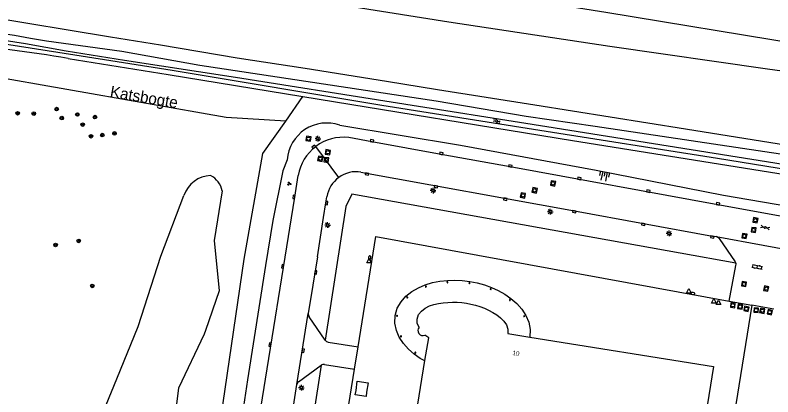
# Model space of a CAD drawing. Extents: x 131000 to 133013, y 393000 to 396501.
# Drawn here: x 131810.6 to 131977.5, y 394393.9 to 394478 of the extents above; entities that cross this region are included whole.
import ezdxf

# ---------------------------------------------------------------- set-up
doc = ezdxf.new("R2010")
doc.units = 0
for name, color, linetype in [('gg-afsc-hekwerk', 7, 'Continuous'), ('gg-anno-huisnummerreeks BGT', 7, 'Continuous'), ('gg-anno-openbare ruimte label', 7, 'Continuous'), ('gg-bbg-hoofdgebouw', 7, 'Continuous'), ('gg-bbg-lage trafo', 7, 'Continuous'), ('gg-bbg-onder overbouw', 7, 'Continuous'), ('gg-bbg-pand overbouw', 7, 'Continuous'), ('gg-bbg-pilaar onder overbouw', 7, 'Continuous'), ('gg-knt-BGT kruinlijn', 7, 'Continuous'), ('gg-knt-verharding', 7, 'Continuous'), ('gg-kntw-bovenkant insteek waterloop', 7, 'Continuous'), ('gg-kntw-waterlijn', 7, 'Continuous'), ('gt-grn-groengrens', 7, 'Continuous'), ('gt-grn-weggrens', 7, 'Continuous'), ('gt-symb-boom', 7, 'Continuous'), ('gt-symb-brandkraan', 7, 'Continuous'), ('gt-symb-gesloten verharding', 7, 'Continuous'), ('gt-symb-groenvak', 7, 'Continuous'), ('gt-symb-klinker verharding', 7, 'Continuous'), ('gt-symb-kolk', 7, 'Continuous'), ('gt-symb-lichtmast', 7, 'Continuous'), ('gt-symb-rioolschacht', 7, 'Continuous'), ('gt-symb-talud symbool', 7, 'Continuous'), ('gt-symb-waterafsluiter', 7, 'Continuous'), ('gt-symb-watersymbool', 7, 'Continuous'), ('gx-grn-maaiveld', 7, 'Continuous')]:
    doc.layers.add(name, color=color, linetype=linetype)

# ---------------------------------------------------------------- blocks, each defined once
blk = doc.blocks.new('gt0-WAFSL')
at = {"layer": 'gt-symb-waterafsluiter'}
for p, q in [((-0.5, -0.33), (0, 0.67)), ((0, 0.67), (0.5, -0.33)), ((0.5, -0.33), (-0.5, -0.33))]:
    blk.add_line(p, q, dxfattribs=at)
blk = doc.blocks.new('gt0-BR')
at = {"layer": 'gt-symb-brandkraan'}
for centre, radius, start, end in [((-0.24, 0), 0.206, 107.5669, 252.4331), ((0.6, -2.66), 3, 106.892, 107.5669), ((0, -0.69), 0.938, 73.108, 106.892), ((-0.6, -2.66), 3, 72.4331, 73.108), ((0.24, 0), 0.206, 287.567, 72.4331), ((0.6, 2.66), 3, 252.4331, 253.108), ((0, 0.69), 0.938, 253.108, 286.8921), ((-0.6, 2.66), 3, 286.8921, 287.567)]:
    blk.add_arc(centre, radius, start, end, dxfattribs=at)
blk = doc.blocks.new('gt0-BOOM')
at = {"layer": 'gt-symb-boom'}
for radius in [0.4, 0.2]:
    blk.add_circle((0, 0), radius, dxfattribs=at)
blk = doc.blocks.new('gt0-LMAST')
at = {"layer": 'gt-symb-lichtmast'}
for p, q in [((-0.18, 0.17), (-0.45, 0.44)), ((-0.01, 0.25), (-0.01, 0.62)), ((0.17, 0.17), (0.44, 0.44)), ((-0.26, 0), (-0.63, 0)), ((-0.18, -0.18), (-0.45, -0.45)), ((-0.01, -0.25), (-0.01, -0.63)), ((0.44, -0.45), (0.17, -0.18)), ((0.24, 0), (0.62, 0))]:
    blk.add_line(p, q, dxfattribs=at)
blk.add_circle((-0.01, 0), 0.25, dxfattribs=at)
blk = doc.blocks.new('gt0-KOLK')
at = {"layer": 'gt-symb-kolk'}
blk.add_lwpolyline([(0, 0), (0.37, 0), (0.37, 0.4), (-0.38, 0.4), (-0.38, 0), (0, 0)], dxfattribs=at)
blk = doc.blocks.new('gt0-RS')
at = {"layer": 'gt-symb-rioolschacht'}
blk.add_lwpolyline([(-0.5, -0.5), (0.5, -0.5), (0.5, 0.5), (-0.5, 0.5)], close=True, dxfattribs=at)
blk.add_circle((0, 0), 0.375, dxfattribs=at)
blk = doc.blocks.new('gt0-GRVAK')
at = {"layer": 'gt-symb-groenvak'}
for p, q in [((-0.11, 0.19), (-0.23, 0.24)), ((-0.18, 0.15), (0.09, 0.15)), ((-0.09, 0.21), (-0.16, 0.32)), ((-0.05, 0.21), (-0.05, 0.39)), ((0, 0.21), (0.06, 0.32)), ((0.02, 0.19), (0.13, 0.24)), ((0.26, -0.05), (0.2, 0.06)), ((0.31, -0.05), (0.31, 0.13)), ((0.35, -0.05), (0.41, 0.06)), ((-0.24, -0.23), (-0.36, -0.18)), ((-0.32, -0.26), (-0.05, -0.26)), ((-0.23, -0.21), (-0.29, -0.09)), ((-0.18, -0.2), (-0.18, -0.02)), ((-0.14, -0.21), (-0.07, -0.09)), ((-0.12, -0.23), (0, -0.18)), ((0.24, -0.07), (0.12, -0.02)), ((0.17, -0.11), (0.44, -0.11)), ((0.37, -0.07), (0.49, -0.02))]:
    blk.add_line(p, q, dxfattribs=at)
blk = doc.blocks.new('gt0-TALUD_1')
at = {"layer": 'gt-symb-talud symbool'}
for p, q in [((-1, -1), (-1, 0)), ((-0.5, -2), (-0.5, 0)), ((0, -1), (0, 0)), ((0.5, -2), (0.5, 0)), ((1, -1), (1, 0))]:
    blk.add_line(p, q, dxfattribs=at)
blk = doc.blocks.new('gt0-KL1')
at = {"layer": 'gt-symb-klinker verharding'}
for p, q in [((-1.15, 0.3), (1.15, 0.3)), ((-1, -0.3), (-1, 0.3)), ((-0.5, 0.3), (-0.5, 0.45)), ((0, -0.3), (0, 0.3)), ((0.5, 0.3), (0.5, 0.45)), ((1, -0.3), (1, 0.3)), ((-1.15, -0.3), (1.15, -0.3)), ((-0.5, -0.45), (-0.5, -0.3)), ((0.5, -0.45), (0.5, -0.3))]:
    blk.add_line(p, q, dxfattribs=at)
blk = doc.blocks.new('gt0-GESVH1')
at = {"layer": 'gt-symb-gesloten verharding'}
for p, q in [((-0.99, -0.26), (0.01, 0.24)), ((0.01, -0.26), (-0.99, 0.24)), ((0.01, 0.24), (1.01, -0.26)), ((1.01, 0.24), (0.01, -0.26))]:
    blk.add_line(p, q, dxfattribs=at)
blk = doc.blocks.new('gt0-WA')
at = {"layer": 'gt-symb-watersymbool'}
for centre, start, end in [((-0.32, 0.02), 28.0725, 151.9275), ((0.43, 0.42), 208.0725, 331.9275), ((-0.32, -0.43), 28.0725, 151.9275), ((0.43, -0.03), 208.0725, 331.9275)]:
    blk.add_arc(centre, 0.425, start, end, dxfattribs=at)

msp = doc.modelspace()

# ---------------------------------------------------------------- linework, layer by layer
at = {"layer": 'gg-afsc-hekwerk'}
for p, q in [((131967.89, 394415.01), (131972.86, 394414.1)), ((131972.86, 394414.1), (131956.37, 394310.9)), ((131977.73, 394413.21), (131972.86, 394414.1)), ((131885.32, 394400), (131886.12, 394404.95)), ((131880.49, 394369.92), (131885.32, 394400))]:
    msp.add_line(p, q, dxfattribs=at)
msp.add_lwpolyline([(131886.12, 394404.95), (131890.02, 394429.24), (131967.89, 394415.01)], dxfattribs=at)
at = {"layer": 'gg-bbg-hoofdgebouw'}
msp.add_lwpolyline([(131923.98, 394407.1), (131964.44, 394400.62), (131948.72, 394302.82), (131886.54, 394312.72), (131900.85, 394401.91)], dxfattribs=at)
at = {"layer": 'gg-bbg-lage trafo'}
msp.add_lwpolyline([(131888.37, 394396.99), (131887.96, 394394.97), (131887.89, 394394), (131885.45, 394394.4), (131885.68, 394395.34), (131885.94, 394397.39), (131888.37, 394396.99)], dxfattribs=at)
at = {"layer": 'gg-bbg-onder overbouw'}
for points in [[(131899.6, 394409.26), (131899.17, 394410.06), (131899.11, 394411.07), (131899.45, 394412.05), (131900.09, 394412.84), (131900.92, 394413.47), (131901.86, 394413.95), (131902.82, 394414.25), (131903.82, 394414.5), (131904.84, 394414.66), (131905.87, 394414.75), (131906.9, 394414.78), (131907.92, 394414.76), (131908.95, 394414.68), (131909.98, 394414.55), (131910.99, 394414.34), (131911.99, 394414.1), (131912.97, 394413.83), (131913.95, 394413.45), (131914.89, 394413.03), (131915.8, 394412.54), (131916.67, 394412), (131917.48, 394411.37), (131918.2, 394410.62), (131918.79, 394409.79), (131919.13, 394408.83), (131919.12, 394407.87), (131923.98, 394407.1)], [(131900.85, 394401.91), (131901.68, 394406.94), (131900.84, 394407.54)]]:
    msp.add_lwpolyline(points, dxfattribs=at)
msp.add_arc((131900.37, 394408.51), 1.07, 135.7096, 296.2217, dxfattribs=at)
at = {"layer": 'gg-bbg-pand overbouw'}
msp.add_lwpolyline([(131900.85, 394401.91), (131900.67, 394401.91), (131899.83, 394402.39), (131898.47, 394403.34), (131897.23, 394404.43), (131896.13, 394405.66), (131895.21, 394407.05), (131894.57, 394408.56), (131894.24, 394410.19), (131894.32, 394411.84), (131894.76, 394413.44), (131895.59, 394414.86), (131896.67, 394416.12), (131897.98, 394417.14), (131899.41, 394417.96), (131900.93, 394418.62), (131902.52, 394419.09), (131904.14, 394419.42), (131905.79, 394419.59), (131907.44, 394419.64), (131909.09, 394419.56), (131910.73, 394419.36), (131912.36, 394419.06), (131913.96, 394418.62), (131915.52, 394418.05), (131917.02, 394417.35), (131918.46, 394416.54), (131919.81, 394415.59), (131921.07, 394414.51), (131922.18, 394413.27), (131923.07, 394411.88), (131923.73, 394410.37), (131924.05, 394408.75), (131923.98, 394407.1)], dxfattribs=at)
at = {"layer": 'gg-bbg-pilaar onder overbouw'}
for centre, radius, start, end in [((131905.81, 394419.18), 0.11, 110.7129, 180.1285), ((131905.81, 394419.18), 0.109, 180.2316, 40.1631), ((131905.81, 394419.18), 0.109, 39.8989, 110.7065), ((131901.05, 394418.23), 0.111, 106.0443, 172.0311), ((131901.05, 394418.23), 0.11, 172.5549, 34.9777), ((131901.06, 394418.23), 0.109, 35.0229, 106.6925), ((131910.66, 394418.96), 0.11, 116.4298, 180.8038), ((131910.66, 394418.96), 0.111, 180.2132, 47.8831), ((131910.66, 394418.96), 0.11, 47.4051, 117.1055), ((131915.34, 394417.65), 0.111, 123.728, 189.1226), ((131915.34, 394417.65), 0.111, 189.8205, 51.7276), ((131915.34, 394417.65), 0.111, 52.3491, 124.1261), ((131896.95, 394415.82), 0.111, 93.3357, 163.2818), ((131896.95, 394415.82), 0.109, 163.6667, 26.4676), ((131896.95, 394415.82), 0.11, 26.4702, 92.2589), ((131919.56, 394415.26), 0.109, 121.6977, 192.8541), ((131919.56, 394415.26), 0.109, 192.6252, 45.6434), ((131919.56, 394415.26), 0.111, 46.2202, 121.0056), ((131894.72, 394411.78), 0.109, 156.3609, 22.4989), ((131894.72, 394411.78), 0.11, 90.6536, 155.9215), ((131894.72, 394411.78), 0.107, 22.1155, 91.2857), ((131922.7, 394411.69), 0.104, 193.6626, 60.197), ((131922.71, 394411.69), 0.105, 125.6576, 193.1152), ((131922.7, 394411.69), 0.105, 60.9183, 125.2147), ((131895.57, 394407.25), 0.11, 156.7464, 24.3882), ((131895.57, 394407.25), 0.109, 91.8656, 157.4017), ((131895.57, 394407.25), 0.11, 24.264, 92.2171), ((131898.73, 394403.66), 0.113, 156.34, 31.0979), ((131898.73, 394403.66), 0.115, 93.7856, 155.4817), ((131898.73, 394403.66), 0.112, 30.9975, 93.6689)]:
    msp.add_arc(centre, radius, start, end, dxfattribs=at)
at = {"layer": 'gg-knt-BGT kruinlijn'}
for points in [[(131882.09, 394453.77), (131908.72, 394449.35), (131938.59, 394443.9), (131966.62, 394438.37), (131997.99, 394432.98), (132028.47, 394427.7), (132035.06, 394426.77), (132065.03, 394421.3), (132101.8, 394414.25), (132138.25, 394406.78)], [(131870.53, 394446.17), (131869.58, 394443.73), (131867.35, 394432.79), (131865.76, 394422.84), (131861.79, 394397.7), (131857.83, 394371.21), (131854.42, 394347.03), (131850.98, 394321.62), (131847.47, 394300.88), (131847.45, 394299.44)]]:
    msp.add_lwpolyline(points, dxfattribs=at)
msp.add_arc((131879.21, 394445.55), 8.71, 70.7494, 175.8818, dxfattribs=at)
at = {"layer": 'gg-knt-verharding'}
for p, q in [((131877.15, 394424.8), (131875.15, 394412.32)), ((131872.64, 394396.62), (131875.15, 394412.32)), ((131878.85, 394406.45), (131875.32, 394411.58)), ((131878.88, 394406.41), (131878.85, 394406.45)), ((131879.55, 394406.01), (131886.12, 394404.95)), ((131873.03, 394397.27), (131877.99, 394400.88)), ((131878.74, 394401.06), (131885.32, 394400)), ((131869.53, 394377.2), (131872.64, 394396.62))]:
    msp.add_line(p, q, dxfattribs=at)
for points in [[(132141.77, 394404.13), (132121.14, 394407.9), (132054.3, 394420.05), (132020.85, 394426.18), (131965.36, 394436.27), (131919.64, 394444.61), (131904.42, 394447.36), (131889.17, 394450.15), (131884.06, 394451.05)], [(131849.22, 394294.64), (131861.73, 394372.87), (131864.32, 394389.15), (131872.17, 394437.96), (131872.92, 394442.7)], [(131886.76, 394443.46), (131933.78, 394434.93), (131949.02, 394432.13), (131964.23, 394429.36), (131964.98, 394429.23)], [(131877.15, 394424.8), (131878.52, 394433.44), (131879.02, 394436.64), (131879.26, 394437.99)], [(131964.98, 394429.23), (131985.74, 394425.41), (131987.46, 394425.11)], [(131965.65, 394428.79), (131969.23, 394423.67), (131969.3, 394423.52), (131969.35, 394423.37)], [(131967.89, 394415.01), (131969.38, 394422.9), (131969.39, 394423.13), (131969.35, 394423.37)]]:
    msp.add_lwpolyline(points, dxfattribs=at)
for centre, radius, start, end in [((131882.88, 394441.02), 10.1, 83.3068, 126.8654), ((131882.88, 394441.02), 10.1, 126.8732, 170.4308), ((131885.77, 394436.94), 6.6, 81.3313, 126.0605), ((131885.77, 394436.94), 6.6, 126.0925, 170.8255), ((131964.77, 394428.19), 1.06, 34.4107, 78.3289), ((131876.2, 394412.17), 1.06, 171.8639, 213.8651), ((131879.68, 394406.97), 0.973, 215.1275, 262.4927), ((131878.61, 394399.93), 1.14, 83.7681, 123.2176), ((131873.69, 394396.43), 1.07, 128.2228, 170.1073)]:
    msp.add_arc(centre, radius, start, end, dxfattribs=at)
at = {"layer": 'gg-kntw-bovenkant insteek waterloop'}
for points in [[(131822.27, 394468.51), (131844.29, 394464.97), (131873.98, 394460.11)], [(131873.98, 394460.11), (131933.34, 394450.39), (132000, 394439.79)]]:
    msp.add_lwpolyline(points, dxfattribs=at)
msp.add_arc((131739.81, 393959.28), 515.86, 80.802, 86.5683, dxfattribs=at)
at = {"layer": 'gg-kntw-waterlijn'}
for points in [[(131802.44, 394473.43), (131812.84, 394471.77), (131821.8, 394470.17), (131834.66, 394468.1), (131859.12, 394464.34), (131927.71, 394453.47), (131977.97, 394445.49), (132013.25, 394439.77), (132037.49, 394435.91), (132038.07, 394434.28), (132046.28, 394432.75), (132047.54, 394433.95), (132124.98, 394418.36), (132139.72, 394415.63)], [(132000.16, 394440.78), (131965.33, 394446.42), (131926.16, 394452.62), (131891.32, 394458.13), (131845.19, 394465.8), (131823.7, 394469.18), (131805.37, 394472.07)]]:
    msp.add_lwpolyline(points, dxfattribs=at)
at = {"layer": 'gt-grn-groengrens'}
for p, q in [((131870.17, 394454.67), (131873.98, 394460.11)), ((131877.99, 394400.88), (131873.41, 394371.23))]:
    msp.add_line(p, q, dxfattribs=at)
for points in [[(131870.17, 394454.67), (131857.06, 394455.49), (131804.36, 394464.73), (131764.29, 394468.74), (131734.7, 394469.67), (131705.11, 394465.97), (131685.69, 394459.49), (131671.82, 394452.1), (131659.8, 394441), (131651.48, 394428.98), (131641.31, 394415.11), (131637.27, 394400.67)], [(131811.12, 394257.35), (131835.06, 394253.24), (131837.8, 394258.03), (131843.96, 394292.92), (131841.9, 394297.71), (131848.06, 394335.33), (131861.06, 394424.25), (131865.16, 394447.51), (131870.17, 394454.67)], [(131856.19, 394439.3), (131854.38, 394428.4), (131855.53, 394417.32), (131852.48, 394408.56), (131852.2, 394407.77), (131846.54, 394395.84), (131845.29, 394386.08), (131845.2, 394361.78), (131844.13, 394340.29), (131842.48, 394326.58), (131839.75, 394318.89), (131831.4, 394296.99), (131825.78, 394285.09)], [(131799, 394297.48), (131807.1, 394336.99), (131820.9, 394369.14), (131828.26, 394386.41), (131832.97, 394397.9), (131837.68, 394409.39), (131842.64, 394424.92), (131847.76, 394438.31)], [(131969.35, 394423.37), (131957.05, 394425.62), (131884.77, 394438.62), (131883.4, 394435.88), (131878.85, 394406.45)]]:
    msp.add_lwpolyline(points, dxfattribs=at)
for centre, radius, start, end in [((131853.9, 394436.22), 6.48, 92.2969, 161.174), ((131851.28, 394438.26), 5.03, 12.0194, 61.9794)]:
    msp.add_arc(centre, radius, start, end, dxfattribs=at)
at = {"layer": 'gt-grn-weggrens'}
msp.add_line((131881.88, 394442.27), (131876.82, 394449.1), dxfattribs=at)
at = {"layer": 'gx-grn-maaiveld'}
for points in [[(132033.96, 394463.49), (132020.91, 394465.6), (131983.52, 394471.55), (131940.74, 394478.61), (131895.79, 394485.81), (131853.7, 394492.51), (131809.04, 394499.63), (131765.33, 394506.63), (131726.06, 394512.85), (131682.77, 394519.67), (131648.53, 394525.24)], [(132033.38, 394458.46), (132029.51, 394459), (132002.6, 394462.54), (131976.36, 394466.1), (131941.58, 394471.15), (131906.12, 394476.45), (131862.98, 394483.36), (131828.14, 394488.86), (131800.75, 394493.22), (131774.67, 394497.34), (131757.41, 394500.15), (131739.27, 394502.97), (131716.81, 394506.48), (131679.84, 394512.41), (131652.07, 394516.93), (131646.66, 394517.79)], [(131817.5, 394472.28), (131813.96, 394472.92), (131810.41, 394473.52), (131806.86, 394474.09), (131803.3, 394474.61), (131799.74, 394475.1), (131796.17, 394475.56), (131794.39, 394475.77), (131792.6, 394475.97), (131789.02, 394476.35), (131785.44, 394476.69), (131781.86, 394476.99), (131778.27, 394477.26), (131774.68, 394477.49), (131771.09, 394477.68)], [(132030.74, 394441.36), (132010.82, 394444.61), (131984.4, 394448.75), (131958.26, 394452.91), (131925.08, 394458.17), (131903.62, 394461.61), (131892.41, 394463.41), (131874.5, 394466.24), (131859.47, 394468.57), (131842.56, 394471.39), (131831.57, 394473.18), (131803.98, 394477.71)], [(132000, 394443.95), (131980.65, 394447.15), (131938.32, 394453.51), (131923.18, 394455.67), (131903.3, 394459.06), (131851.25, 394466.97), (131834.06, 394470), (131817.5, 394472.28)]]:
    msp.add_lwpolyline(points, dxfattribs=at)

# ---------------------------------------------------------------- block references
at = {"layer": 'gt-symb-boom'}
for p in [(131819.71, 394457.33), (131811.12, 394456.4), (131814.67, 394456.34), (131824.28, 394456.14), (131828.16, 394455.56), (131820.83, 394455.34), (131825.45, 394453.9), (131827.29, 394451.34), (131829.77, 394451.61), (131832.46, 394451.97), (131819.48, 394427.39), (131824.57, 394428.28), (131827.57, 394418.38)]:
    msp.add_blockref('gt0-BOOM', p, dxfattribs=at)
at = {"layer": 'gt-symb-brandkraan'}
for p, rotation in [((131888.67, 394424.56), -99.9050792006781), ((131959.87, 394416.7), 170.499989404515)]:
    msp.add_blockref('gt0-BR', p, dxfattribs=dict(at, rotation=rotation))
at = {"layer": 'gt-symb-gesloten verharding', "rotation": -15.481185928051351}
msp.add_blockref('gt0-GESVH1', (131975.81, 394431.26), dxfattribs=at)
at = {"layer": 'gt-symb-groenvak'}
msp.add_blockref('gt0-GRVAK', (131870.94, 394440.89), dxfattribs=at)
at = {"layer": 'gt-symb-klinker verharding', "rotation": -10.837910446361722}
msp.add_blockref('gt0-KL1', (131974.07, 394422.56), dxfattribs=at)
at = {"layer": 'gt-symb-kolk'}
for p, rotation in [((131876.51, 394448.86), 39.11608917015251), ((131889.17, 394450.15), -10.366322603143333), ((131904.42, 394447.36), -10.197205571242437), ((131919.64, 394444.61), -10.366322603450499), ((131888.11, 394443.21), 169.51061018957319), ((131934.86, 394441.84), -10.366322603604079), ((131903.34, 394440.45), 169.69002960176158), ((131950.07, 394439.05), -10.30997039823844), ((131872.17, 394437.96), 80.8486039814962), ((131918.57, 394437.68), 169.69002960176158), ((131879.02, 394436.64), -98.74616226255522), ((131965.36, 394436.27), -10.30997039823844), ((131933.78, 394434.93), 169.74640197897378), ((131949.02, 394432.13), 169.57734546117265), ((131964.23, 394429.36), 169.69002959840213), ((131869.72, 394422.68), 80.84860398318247), ((131876.61, 394421.4), -99.02919884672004), ((131866.93, 394405.41), 80.8486039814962), ((131873.83, 394404.13), -100.20524441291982)]:
    msp.add_blockref('gt0-KOLK', p, dxfattribs=dict(at, rotation=rotation))
at = {"layer": 'gt-symb-lichtmast'}
for p in [(131877.27, 394450.8), (131902.65, 394439.39), (131928.45, 394434.71), (131879.41, 394431.78), (131954.64, 394429.93), (131873.65, 394395.93)]:
    msp.add_blockref('gt0-LMAST', p, dxfattribs=at)
at = {"layer": 'gt-symb-rioolschacht'}
for p, rotation in [((131875.2, 394450.8), -98.56758990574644), ((131879.46, 394447.82), -99.61302586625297), ((131877.78, 394446.39), -99.90507920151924), ((131879.13, 394446.14), -97.12501634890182), ((131929.08, 394440.97), -101.24252570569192), ((131925.03, 394439.43), -102.59095061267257), ((131922.45, 394438.32), -101.1863292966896), ((131973.66, 394432.84), -100.9504342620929), ((131973.28, 394430.71), -97.81418085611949), ((131971.23, 394429.37), -99.84862238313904), ((131971.13, 394418.8), -98.34086686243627), ((131976.04, 394417.78), -101.13011108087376), ((131968.68, 394414.11), 174.77963836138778), ((131970.3, 394413.8), 171.19719554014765), ((131971.68, 394413.32), 169.69002960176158), ((131973.82, 394413.02), 175.69798887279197), ((131975.17, 394412.9), 169.6336773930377), ((131976.83, 394412.59), 167.11702052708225)]:
    msp.add_blockref('gt0-RS', p, dxfattribs=dict(at, rotation=rotation))
at = {"layer": 'gt-symb-talud symbool', "xscale": 0.9999984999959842, "yscale": 0.9999984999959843, "rotation": -11.186329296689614}
msp.add_blockref('gt0-TALUD_1', (131940.58, 394443.51), dxfattribs=at)
at = {"layer": 'gt-symb-waterafsluiter'}
for p in [(131888.54, 394423.78), (131958.99, 394417.11), (131964.48, 394414.9), (131965.55, 394414.59)]:
    msp.add_blockref('gt0-WAFSL', p, dxfattribs=at)
at = {"layer": 'gt-symb-watersymbool', "rotation": -9.264523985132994}
msp.add_blockref('gt0-WA', (131916.61, 394454.68), dxfattribs=at)

# ---------------------------------------------------------------- texts
at = {"layer": 'gg-anno-huisnummerreeks BGT'}
msp.add_text('10', height=1, rotation=351, dxfattribs=at).set_placement((131920.08, 394403.16))
at = {"layer": 'gg-anno-openbare ruimte label'}
msp.add_text('Katsbogte', height=2.5, rotation=350.3, dxfattribs=at).set_placement((131831.34, 394460.02))

doc.saveas('drawing.dxf')
